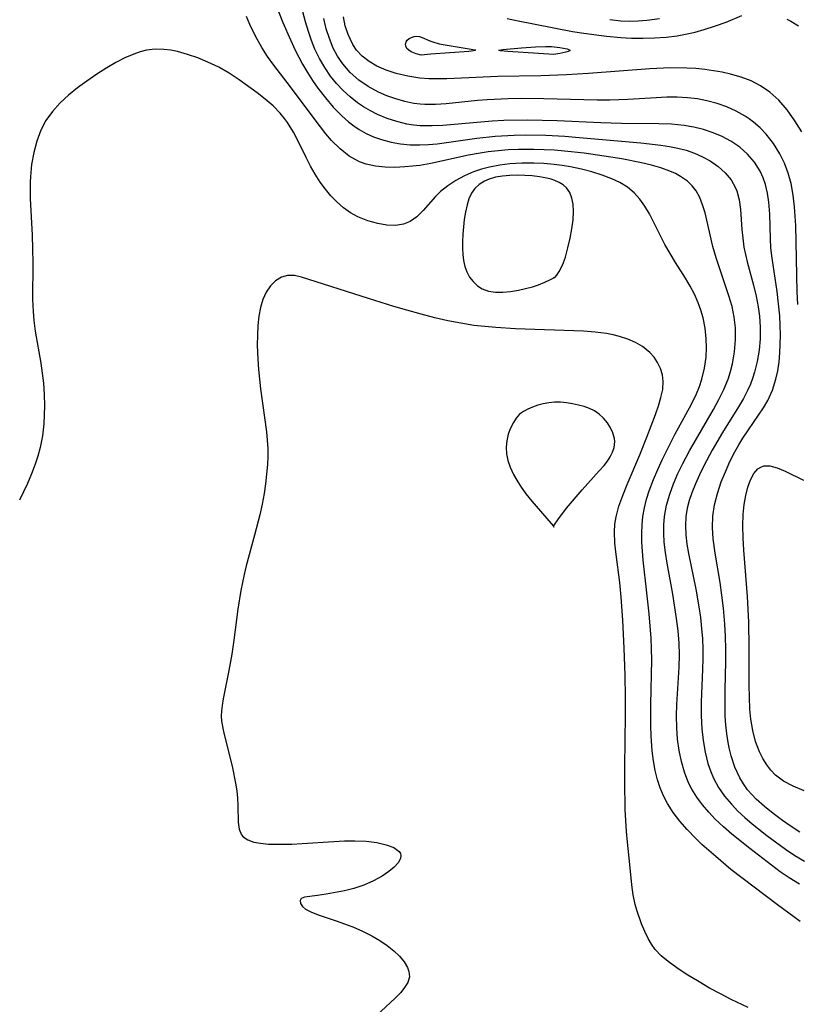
# Model space of a CAD drawing. Header units: inches. Extents: x 1073367 to 1082519, y 1569854 to 1574957.
# Tile 398 of 565: x 1081888 to 1082005, y 1571670 to 1571818. Entities that reach past the tile are written whole.
import ezdxf

# ---------------------------------------------------------------- set-up
doc = ezdxf.new("R2010")
doc.units = ezdxf.units.IN
doc.header["$MEASUREMENT"] = 0
doc.layers.add('CGG_CurvaNivelLidar_v1', color=7, linetype='Continuous', lineweight=30, true_color=0x008008)

msp = doc.modelspace()

# ---------------------------------------------------------------- linework, layer by layer
at = {"layer": 'CGG_CurvaNivelLidar_v1'}
for points in [[(1081927.049, 1571819.3639, 76), (1081927.6946, 1571817.7058, 76), (1081928.8223, 1571815.0595, 76), (1081929.5433, 1571813.515, 76), (1081930.6488, 1571811.4237, 76), (1081931.3791, 1571810.1836, 76), (1081932.15, 1571808.9749, 76), (1081932.9633, 1571807.8032, 76), (1081934.0939, 1571806.3369, 76), (1081935.2911, 1571804.952, 76), (1081936.5481, 1571803.6604, 76), (1081937.5851, 1571802.7252, 76), (1081938.3582, 1571802.1227, 76), (1081939.1683, 1571801.5795, 76), (1081940.2394, 1571800.9891, 76), (1081941.3609, 1571800.4924, 76), (1081942.5226, 1571800.0796, 76), (1081943.9868, 1571799.6841, 76), (1081945.4125, 1571799.4296, 76), (1081946.8657, 1571799.2895, 76), (1081948.3376, 1571799.2613, 76), (1081949.6218, 1571799.3246, 76), (1081950.9137, 1571799.4498, 76), (1081956.9171, 1571800.2925, 76), (1081959.6556, 1571800.5899, 76), (1081962.5352, 1571800.7433, 76), (1081964.2789, 1571800.7719, 76), (1081967.2905, 1571800.7255, 76), (1081970.1673, 1571800.5747, 76), (1081971.7791, 1571800.455, 76), (1081981.6239, 1571799.5618, 76), (1081984.5895, 1571799.2424, 76), (1081985.8919, 1571799.0439, 76), (1081987.1661, 1571798.7898, 76), (1081988.4037, 1571798.4659, 76), (1081989.6746, 1571798.0285, 76), (1081990.8829, 1571797.4982, 76), (1081992.0163, 1571796.8768, 76), (1081993.2309, 1571796.0323, 76), (1081994.3001, 1571795.0717, 76), (1081995.1943, 1571793.9999, 76), (1081995.8728, 1571792.814, 76), (1081996.048, 1571792.3784, 76), (1081996.4124, 1571791.0183, 76), (1081996.6133, 1571789.5727, 76), (1081996.8291, 1571786.5158, 76), (1081996.948, 1571785.2093, 76), (1081997.1289, 1571783.8944, 76), (1081997.3414, 1571782.7938, 76), (1081997.6003, 1571781.6934, 76), (1081998.5611, 1571778.1532, 76), (1081998.9637, 1571776.5227, 76), (1081999.2863, 1571774.8742, 76), (1081999.4699, 1571773.4703, 76), (1081999.5725, 1571771.8169, 76), (1081999.55, 1571770.0936, 76), (1081999.4025, 1571768.3818, 76), (1081999.132, 1571766.6934, 76), (1081998.7309, 1571765.0415, 76), (1081998.4264, 1571764.0918, 76), (1081998.1102, 1571763.2763, 76), (1081997.7164, 1571762.4114, 76), (1081997.0443, 1571761.1226, 76), (1081996.3072, 1571759.8482, 76), (1081993.9184, 1571755.9952, 76), (1081992.3478, 1571753.3282, 76), (1081991.0952, 1571750.9593, 76), (1081990.4302, 1571749.609, 76), (1081989.8139, 1571748.2535, 76), (1081989.2703, 1571746.8876, 76), (1081988.8945, 1571745.7461, 76), (1081988.6016, 1571744.5928, 76), (1081988.3984, 1571743.3418, 76), (1081988.3223, 1571741.9384, 76), (1081988.3789, 1571740.565, 76), (1081988.5346, 1571739.1818, 76), (1081988.7632, 1571737.7902, 76), (1081989.8652, 1571732.3836, 76), (1081990.3236, 1571729.762, 76), (1081990.5627, 1571728.1249, 76), (1081990.7534, 1571726.4798, 76), (1081990.8766, 1571724.9485, 76), (1081990.9422, 1571723.4129, 76), (1081990.9488, 1571721.8898, 76), (1081990.91, 1571720.3658, 76), (1081990.6892, 1571715.3948, 76), (1081990.6718, 1571714.3706, 76), (1081990.6792, 1571713.3494, 76), (1081990.7784, 1571711.4004, 76), (1081990.9718, 1571709.6239, 76), (1081991.272, 1571707.8805, 76), (1081991.697, 1571706.1845, 76), (1081992.0799, 1571705.0438, 76), (1081992.5478, 1571703.9426, 76), (1081993.3083, 1571702.5595, 76), (1081994.2118, 1571701.254, 76), (1081995.2368, 1571700.0236, 76), (1081996.2265, 1571699.0013, 76), (1081997.28, 1571698.027, 76), (1081998.381, 1571697.0909, 76), (1082000.5923, 1571695.3525, 76), (1082003.4091, 1571693.259, 76), (1082004.8066, 1571692.321, 76), (1082006.241, 1571691.4767, 76)], [(1082005.5433, 1571695.8205, 75.5), (1082004.2146, 1571696.6862, 75.5), (1082002.9079, 1571697.6048, 75.5), (1082001.5371, 1571698.6192, 75.5), (1082000.2132, 1571699.6786, 75.5), (1081998.9697, 1571700.8051, 75.5), (1081998.3026, 1571701.4971, 75.5), (1081997.6828, 1571702.2243, 75.5), (1081997.0453, 1571703.0974, 75.5), (1081996.4866, 1571704.0206, 75.5), (1081995.7536, 1571705.6229, 75.5), (1081995.2028, 1571707.3238, 75.5), (1081994.9576, 1571708.3183, 75.5), (1081994.7545, 1571709.3314, 75.5), (1081994.5517, 1571710.6428, 75.5), (1081994.4068, 1571711.9733, 75.5), (1081994.3172, 1571713.3179, 75.5), (1081994.2797, 1571714.6418, 75.5), (1081994.3012, 1571717.3098, 75.5), (1081994.3983, 1571721.4726, 75.5), (1081994.4021, 1571723.3895, 75.5), (1081994.3462, 1571725.2729, 75.5), (1081994.2362, 1571727.1521, 75.5), (1081994.0268, 1571729.5568, 75.5), (1081993.8013, 1571731.4795, 75.5), (1081993.5314, 1571733.3867, 75.5), (1081992.8128, 1571737.8084, 75.5), (1081992.51, 1571739.9934, 75.5), (1081992.3859, 1571741.7024, 75.5), (1081992.4275, 1571743.3919, 75.5), (1081992.6863, 1571745.0978, 75.5), (1081993.1242, 1571746.7852, 75.5), (1081993.7215, 1571748.5448, 75.5), (1081994.3306, 1571750.0839, 75.5), (1081995.0103, 1571751.603, 75.5), (1081995.7649, 1571753.0905, 75.5), (1081996.3479, 1571754.119, 75.5), (1081996.9651, 1571755.1252, 75.5), (1081997.8032, 1571756.3981, 75.5), (1082000.0799, 1571759.7168, 75.5), (1082000.7052, 1571760.7878, 75.5), (1082001.413, 1571762.3494, 75.5), (1082001.9373, 1571763.9947, 75.5), (1082002.2176, 1571765.2906, 75.5), (1082002.4126, 1571766.6173, 75.5), (1082002.5393, 1571767.968, 75.5), (1082002.6062, 1571769.2419, 75.5), (1082002.6254, 1571770.6619, 75.5), (1082002.5924, 1571772.0915, 75.5), (1082002.5118, 1571773.5265, 75.5), (1082002.3444, 1571775.3649, 75.5), (1082002.1123, 1571777.198, 75.5), (1082001.352, 1571782.2021, 75.5), (1082001.1951, 1571783.7539, 75.5), (1082001.1136, 1571785.1328, 75.5), (1082001.0098, 1571788.848, 75.5), (1082000.8877, 1571790.6584, 75.5), (1082000.6986, 1571791.9986, 75.5), (1082000.3935, 1571793.2951, 75.5), (1082000.0329, 1571794.3291, 75.5), (1081999.5735, 1571795.3158, 75.5), (1081998.7222, 1571796.6689, 75.5), (1081997.6811, 1571797.888, 75.5), (1081996.4956, 1571798.9352, 75.5), (1081995.1709, 1571799.8366, 75.5), (1081993.8681, 1571800.5275, 75.5), (1081992.4901, 1571801.1071, 75.5), (1081991.0539, 1571801.5823, 75.5), (1081989.5722, 1571801.9539, 75.5), (1081988.1377, 1571802.2037, 75.5), (1081986.2408, 1571802.3832, 75.5), (1081984.3121, 1571802.4519, 75.5), (1081978.675, 1571802.4957, 75.5), (1081975.5973, 1571802.6084, 75.5), (1081969.0066, 1571802.9132, 75.5), (1081964.556, 1571803.0011, 75.5), (1081960.9889, 1571802.9407, 75.5), (1081959.213, 1571802.8542, 75.5), (1081951.7717, 1571802.2005, 75.5), (1081950.1731, 1571802.1277, 75.5), (1081948.384, 1571802.1558, 75.5), (1081947.3633, 1571802.2496, 75.5), (1081946.3544, 1571802.4069, 75.5), (1081944.8479, 1571802.7672, 75.5), (1081943.3784, 1571803.2571, 75.5), (1081941.951, 1571803.8613, 75.5), (1081940.8793, 1571804.4025, 75.5), (1081939.8428, 1571805.0064, 75.5), (1081938.9316, 1571805.616, 75.5), (1081937.811, 1571806.497, 75.5), (1081936.7606, 1571807.4684, 75.5), (1081935.7803, 1571808.5185, 75.5), (1081934.874, 1571809.6399, 75.5), (1081933.9874, 1571810.9212, 75.5), (1081933.1962, 1571812.2708, 75.5), (1081932.5067, 1571813.6827, 75.5), (1081931.9852, 1571814.9815, 75.5), (1081931.5313, 1571816.3163, 75.5), (1081931.0986, 1571817.7874, 75.5), (1081930.7187, 1571819.2831, 75.5)], [(1081961.4713, 1571818.2892, 74.5), (1081962.881, 1571817.972, 74.5), (1081971.3336, 1571816.3612, 74.5), (1081973.0212, 1571816.0712, 74.5), (1081976.4171, 1571815.6114, 74.5), (1081978.5742, 1571815.4146, 74.5), (1081980.1952, 1571815.3398, 74.5), (1081981.9381, 1571815.3218, 74.5), (1081983.673, 1571815.369, 74.5), (1081985.3931, 1571815.491, 74.5), (1081987.09, 1571815.7025, 74.5), (1081988.3378, 1571815.9287, 74.5), (1081989.757, 1571816.2598, 74.5), (1081991.1439, 1571816.6432, 74.5), (1081992.8417, 1571817.1747, 74.5), (1081994.4558, 1571817.7601, 74.5), (1081996.8319, 1571818.7361, 74.5)], [(1082005.504, 1571688.0276, 76.5), (1082003.9139, 1571688.9799, 76.5), (1082002.5877, 1571689.8839, 76.5), (1082001.2861, 1571690.8439, 76.5), (1081998.0275, 1571693.392, 76.5), (1081995.3228, 1571695.5508, 76.5), (1081994.0394, 1571696.6416, 76.5), (1081992.8177, 1571697.7801, 76.5), (1081991.8173, 1571698.8334, 76.5), (1081990.8912, 1571699.9383, 76.5), (1081990.0474, 1571701.0928, 76.5), (1081989.2985, 1571702.2977, 76.5), (1081988.8408, 1571703.1721, 76.5), (1081988.52, 1571703.893, 76.5), (1081988.1584, 1571704.8681, 76.5), (1081987.7014, 1571706.4778, 76.5), (1081987.3686, 1571708.1366, 76.5), (1081987.1412, 1571709.8305, 76.5), (1081987.0087, 1571711.5487, 76.5), (1081986.9658, 1571713.3555, 76.5), (1081987.0048, 1571715.0711, 76.5), (1081987.358, 1571720.6557, 76.5), (1081987.4143, 1571722.5154, 76.5), (1081987.373, 1571724.2988, 76.5), (1081987.2242, 1571726.1431, 76.5), (1081986.9952, 1571727.9833, 76.5), (1081986.399, 1571731.6506, 76.5), (1081985.5636, 1571736.3357, 76.5), (1081985.3156, 1571737.9176, 76.5), (1081985.1294, 1571739.4904, 76.5), (1081985.0457, 1571740.7835, 76.5), (1081985.0434, 1571742.0681, 76.5), (1081985.1411, 1571743.3415, 76.5), (1081985.4534, 1571745.0438, 76.5), (1081985.9416, 1571746.7228, 76.5), (1081986.5211, 1571748.2671, 76.5), (1081987.1931, 1571749.7956, 76.5), (1081987.9353, 1571751.3107, 76.5), (1081988.9441, 1571753.2027, 76.5), (1081992.5412, 1571759.448, 76.5), (1081993.3611, 1571760.9491, 76.5), (1081994.1082, 1571762.4654, 76.5), (1081994.7398, 1571764.0118, 76.5), (1081995.1009, 1571765.1509, 76.5), (1081995.3878, 1571766.3085, 76.5), (1081995.6989, 1571768.1058, 76.5), (1081995.8557, 1571769.9186, 76.5), (1081995.8449, 1571771.732, 76.5), (1081995.6723, 1571773.3507, 76.5), (1081995.3345, 1571774.9692, 76.5), (1081994.8756, 1571776.5711, 76.5), (1081992.932, 1571782.2569, 76.5), (1081992.4337, 1571783.9608, 76.5), (1081991.2647, 1571789.0308, 76.5), (1081990.9006, 1571790.2608, 76.5), (1081990.4754, 1571791.3548, 76.5), (1081989.9288, 1571792.3538, 76.5), (1081989.3359, 1571793.1158, 76.5), (1081988.6323, 1571793.7907, 76.5), (1081987.5925, 1571794.5265, 76.5), (1081986.8054, 1571794.9519, 76.5), (1081985.9667, 1571795.3266, 76.5), (1081984.6187, 1571795.8193, 76.5), (1081983.1956, 1571796.2384, 76.5), (1081981.7151, 1571796.5952, 76.5), (1081978.7249, 1571797.1583, 76.5), (1081976.0562, 1571797.5897, 76.5), (1081973.0888, 1571798.0152, 76.5), (1081970.1022, 1571798.3497, 76.5), (1081968.6035, 1571798.4693, 76.5), (1081967.0482, 1571798.552, 76.5), (1081965.4925, 1571798.5931, 76.5), (1081963.1784, 1571798.5773, 76.5), (1081961.641, 1571798.5114, 76.5), (1081960.1097, 1571798.3951, 76.5), (1081958.5866, 1571798.2204, 76.5), (1081957.1114, 1571797.9885, 76.5), (1081955.6459, 1571797.7083, 76.5), (1081949.9822, 1571796.4679, 76.5), (1081948.3226, 1571796.1861, 76.5), (1081947.196, 1571796.0483, 76.5), (1081946.0767, 1571795.9526, 76.5), (1081944.5634, 1571795.8852, 76.5), (1081943.0803, 1571795.9098, 76.5), (1081941.6394, 1571796.0558, 76.5), (1081940.2557, 1571796.3602, 76.5), (1081939.2159, 1571796.7381, 76.5), (1081937.7005, 1571797.5749, 76.5), (1081936.3045, 1571798.6571, 76.5), (1081935.0183, 1571799.9297, 76.5), (1081934.1706, 1571800.9203, 76.5), (1081932.5481, 1571803.0364, 76.5), (1081928.8544, 1571808.0028, 76.5), (1081926.3456, 1571811.2588, 76.5), (1081925.402, 1571812.5677, 76.5), (1081924.5224, 1571813.9241, 76.5), (1081923.5764, 1571815.6142, 76.5), (1081922.7411, 1571817.3713, 76.5), (1081922.2386, 1571818.5828, 76.5)], [(1082005.2236, 1571775.2671, 75), (1082005.1411, 1571777.1568, 75), (1082004.9223, 1571787.1209, 75), (1082004.8574, 1571788.54, 75), (1082004.756, 1571789.9463, 75), (1082004.557, 1571791.7157, 75), (1082004.2399, 1571793.4436, 75), (1082003.8007, 1571795.0065, 75), (1082003.225, 1571796.512, 75), (1082002.5179, 1571797.9489, 75), (1082001.5588, 1571799.4791, 75), (1082000.4512, 1571800.8924, 75), (1081999.5562, 1571801.8396, 75), (1081998.5867, 1571802.7022, 75), (1081997.9244, 1571803.202, 75), (1081997.3053, 1571803.6119, 75), (1081995.9657, 1571804.3576, 75), (1081994.5507, 1571804.9863, 75), (1081993.0769, 1571805.5054, 75), (1081991.5564, 1571805.9146, 75), (1081990.1163, 1571806.1911, 75), (1081988.6514, 1571806.3671, 75), (1081987.0908, 1571806.4448, 75), (1081985.5157, 1571806.4347, 75), (1081983.9108, 1571806.3617, 75), (1081979.6407, 1571806.0791, 75), (1081976.9137, 1571805.9918, 75), (1081975.0245, 1571806.0065, 75), (1081967.0061, 1571806.2145, 75), (1081963.5708, 1571806.2349, 75), (1081961.6128, 1571806.2055, 75), (1081958.4391, 1571806.0563, 75), (1081956.9953, 1571805.9343, 75), (1081952.2939, 1571805.4407, 75), (1081950.6839, 1571805.338, 75), (1081949.0926, 1571805.34, 75), (1081948.3794, 1571805.3886, 75), (1081947.4337, 1571805.5078, 75), (1081946.0491, 1571805.7905, 75), (1081944.6916, 1571806.1816, 75), (1081943.3654, 1571806.6655, 75), (1081942.077, 1571807.2319, 75), (1081940.5475, 1571808.046, 75), (1081939.1256, 1571809.0072, 75), (1081937.8419, 1571810.1485, 75), (1081936.717, 1571811.4516, 75), (1081935.9346, 1571812.6095, 75), (1081935.2706, 1571813.8516, 75), (1081934.6944, 1571815.2623, 75), (1081934.2347, 1571816.7404, 75), (1081933.8685, 1571818.269, 75)], [(1082005.8229, 1571801.2231, 74.5), (1082004.8098, 1571802.9031, 74.5), (1082003.6526, 1571804.5234, 74.5), (1082002.3589, 1571806.0003, 74.5), (1082001.0242, 1571807.197, 74.5), (1081999.6269, 1571808.1723, 74.5), (1081998.2229, 1571808.9109, 74.5), (1081996.6873, 1571809.473, 74.5), (1081995.1184, 1571809.9121, 74.5), (1081993.8369, 1571810.1962, 74.5), (1081992.5373, 1571810.4274, 74.5), (1081991.2241, 1571810.6108, 74.5), (1081989.8793, 1571810.7493, 74.5), (1081988.5259, 1571810.8347, 74.5), (1081986.0787, 1571810.853, 74.5), (1081982.9547, 1571810.7166, 74.5), (1081973.7365, 1571809.9999, 74.5), (1081970.3807, 1571809.7974, 74.5), (1081966.5462, 1571809.6867, 74.5), (1081960.0872, 1571809.5803, 74.5), (1081952.4005, 1571809.2201, 74.5), (1081951.0226, 1571809.1955, 74.5), (1081949.6604, 1571809.2188, 74.5), (1081948.3181, 1571809.3138, 74.5), (1081946.5004, 1571809.594, 74.5), (1081944.7424, 1571810.0265, 74.5), (1081943.2603, 1571810.5183, 74.5), (1081941.8637, 1571811.1278, 74.5), (1081940.6952, 1571811.8046, 74.5), (1081939.6517, 1571812.6178, 74.5), (1081938.7959, 1571813.5415, 74.5), (1081938.2184, 1571814.3853, 74.5), (1081937.5037, 1571815.8955, 74.5), (1081937.0981, 1571817.1905, 74.5), (1081936.8007, 1571818.557, 74.5)], [(1081976.9189, 1571818.1473, 75), (1081978.5722, 1571817.9637, 75), (1081979.8873, 1571817.9105, 75), (1081981.2029, 1571817.9328, 75), (1081982.5154, 1571818.0221, 75), (1081984.4312, 1571818.2694, 75)], [(1082003.5847, 1571818.1912, 74.5), (1082004.1816, 1571817.8833, 74.5), (1082005.3597, 1571817.1779, 74.5)], [(1082005.5736, 1571682.3975, 77), (1082004.6262, 1571683.0782, 77), (1082002.1822, 1571684.8901, 77), (1081995.1582, 1571690.2392, 77), (1081992.8728, 1571692.1482, 77), (1081990.8039, 1571694.0032, 77), (1081989.8713, 1571694.8886, 77), (1081988.5709, 1571696.2304, 77), (1081987.4834, 1571697.4758, 77), (1081986.4859, 1571698.7743, 77), (1081985.6081, 1571700.1399, 77), (1081985.0124, 1571701.2884, 77), (1081984.5109, 1571702.4832, 77), (1081984.1011, 1571703.7177, 77), (1081983.7489, 1571705.1365, 77), (1081983.49, 1571706.589, 77), (1081983.3065, 1571708.0671, 77), (1081983.1403, 1571710.3215, 77), (1081983.0853, 1571711.8512, 77), (1081983.084, 1571715.0455, 77), (1081983.2337, 1571721.7748, 77), (1081983.2161, 1571723.4376, 77), (1081983.1505, 1571725.0507, 77), (1081982.8682, 1571728.6853, 77), (1081982.5259, 1571731.8672, 77), (1081981.9443, 1571736.768, 77), (1081981.8253, 1571738.1344, 77), (1081981.75, 1571739.4941, 77), (1081981.7304, 1571740.8449, 77), (1081981.776, 1571742.1016, 77), (1081981.9014, 1571743.3466, 77), (1081982.1368, 1571744.6522, 77), (1081982.4649, 1571745.9446, 77), (1081982.8683, 1571747.2255, 77), (1081983.4895, 1571748.8918, 77), (1081984.1432, 1571750.4316, 77), (1081984.8483, 1571751.9585, 77), (1081986.1433, 1571754.5746, 77), (1081986.716, 1571755.665, 77), (1081988.3883, 1571758.6737, 77), (1081989.2127, 1571760.2379, 77), (1081989.961, 1571761.8192, 77), (1081990.4104, 1571762.9129, 77), (1081990.7895, 1571764.022, 77), (1081991.1881, 1571765.6701, 77), (1081991.415, 1571767.3466, 77), (1081991.4817, 1571768.7176, 77), (1081991.4504, 1571770.0888, 77), (1081991.2912, 1571771.6776, 77), (1081990.9843, 1571773.2409, 77), (1081990.6445, 1571774.3944, 77), (1081990.223, 1571775.5257, 77), (1081989.6607, 1571776.7897, 77), (1081989.0263, 1571778.0231, 77), (1081988.3308, 1571779.222, 77), (1081986.8175, 1571781.5728, 77), (1081985.9936, 1571782.9133, 77), (1081985.2242, 1571784.2843, 77), (1081982.8974, 1571788.9039, 77), (1081982.2152, 1571790.056, 77), (1081981.4569, 1571791.1233, 77), (1081980.5888, 1571792.0741, 77), (1081979.5684, 1571792.895, 77), (1081978.4264, 1571793.5883, 77), (1081977.2477, 1571794.1552, 77), (1081975.7784, 1571794.7308, 77), (1081974.2383, 1571795.2232, 77), (1081972.645, 1571795.6393, 77), (1081971.0121, 1571795.9795, 77), (1081969.7736, 1571796.1816, 77), (1081968.5233, 1571796.3378, 77), (1081967.0078, 1571796.4639, 77), (1081965.4883, 1571796.5253, 77), (1081963.6782, 1571796.515, 77), (1081961.8849, 1571796.4078, 77), (1081960.3425, 1571796.224, 77), (1081958.8338, 1571795.9397, 77), (1081957.6055, 1571795.6128, 77), (1081956.4156, 1571795.2058, 77), (1081955.0359, 1571794.6114, 77), (1081953.7356, 1571793.9152, 77), (1081952.5308, 1571793.1242, 77), (1081951.4427, 1571792.2407, 77), (1081950.6757, 1571791.4827, 77), (1081948.8015, 1571789.3743, 77), (1081947.8657, 1571788.4501, 77), (1081946.8483, 1571787.7312, 77), (1081945.8499, 1571787.3371, 77), (1081944.636, 1571787.1633, 77), (1081943.3491, 1571787.2142, 77), (1081942.0142, 1571787.4311, 77), (1081940.499, 1571787.8283, 77), (1081939.0034, 1571788.4218, 77), (1081937.8822, 1571789.0515, 77), (1081936.8117, 1571789.8172, 77), (1081935.8007, 1571790.703, 77), (1081934.9193, 1571791.6251, 77), (1081934.0928, 1571792.6233, 77), (1081933.3168, 1571793.6813, 77), (1081932.5448, 1571794.8589, 77), (1081931.834, 1571796.0818, 77), (1081931.1803, 1571797.3536, 77), (1081929.94, 1571799.928, 77), (1081929.2804, 1571801.1854, 77), (1081928.3824, 1571802.6374, 77), (1081927.9537, 1571803.2304, 77), (1081927.2881, 1571804.0476, 77), (1081926.2155, 1571805.1564, 77), (1081925.0494, 1571806.1772, 77), (1081923.8289, 1571807.1235, 77), (1081921.0942, 1571809.0761, 77), (1081919.5882, 1571810.069, 77), (1081918.0358, 1571810.9651, 77), (1081916.3958, 1571811.7411, 77), (1081914.8769, 1571812.3535, 77), (1081913.344, 1571812.8797, 77), (1081911.8104, 1571813.3025, 77), (1081910.7982, 1571813.5123, 77), (1081909.7924, 1571813.6488, 77), (1081908.4814, 1571813.6832, 77), (1081907.1478, 1571813.51, 77), (1081906.2019, 1571813.2698, 77), (1081905.2615, 1571812.9498, 77), (1081903.8864, 1571812.3614, 77), (1081902.5239, 1571811.6622, 77), (1081901.1767, 1571810.8773, 77), (1081899.6564, 1571809.8991, 77), (1081898.1606, 1571808.8663, 77), (1081896.7572, 1571807.8425, 77), (1081895.4114, 1571806.7642, 77), (1081894.1439, 1571805.5895, 77), (1081893.0007, 1571804.3207, 77), (1081892.0168, 1571802.9466, 77), (1081891.2453, 1571801.4951, 77), (1081890.6217, 1571799.8415, 77), (1081890.1697, 1571798.1084, 77), (1081889.8592, 1571796.3196, 77), (1081889.6725, 1571794.4931, 77), (1081889.6278, 1571793.6802, 77), (1081889.6256, 1571791.1846, 77), (1081889.9292, 1571785.7083, 77), (1081890.0144, 1571783.6379, 77), (1081890.0361, 1571781.5272, 77), (1081890.0005, 1571776.0244, 77), (1081890.0755, 1571774.2047, 77), (1081890.1982, 1571772.8503, 77), (1081890.4162, 1571771.2411, 77), (1081891.2447, 1571766.4267, 77), (1081891.4676, 1571764.9196, 77), (1081891.6375, 1571763.4086, 77), (1081891.7485, 1571761.7068, 77), (1081891.7827, 1571760.005, 77), (1081891.7591, 1571758.6422, 77), (1081891.682, 1571757.2848, 77), (1081891.4777, 1571755.4872, 77), (1081891.1432, 1571753.7126, 77), (1081890.8119, 1571752.448, 77), (1081890.4103, 1571751.2003, 77), (1081889.8564, 1571749.7469, 77), (1081889.2364, 1571748.311, 77), (1081888.0417, 1571745.8018, 77)], [(1081997.7496, 1571669.441, 77.5), (1081995.2241, 1571670.6547, 77.5), (1081993.5823, 1571671.4809, 77.5), (1081991.9571, 1571672.3655, 77.5), (1081990.3693, 1571673.2935, 77.5), (1081988.4405, 1571674.486, 77.5), (1081987.0255, 1571675.4138, 77.5), (1081985.6976, 1571676.3682, 77.5), (1081984.6437, 1571677.2313, 77.5), (1081983.738, 1571678.1764, 77.5), (1081983.186, 1571678.9621, 77.5), (1081982.7074, 1571679.8143, 77.5), (1081982.1872, 1571680.9007, 77.5), (1081981.7096, 1571682.0409, 77.5), (1081980.9803, 1571684.079, 77.5), (1081980.7284, 1571684.9609, 77.5), (1081980.4368, 1571686.3972, 77.5), (1081980.2386, 1571687.8862, 77.5), (1081979.9431, 1571690.9608, 77.5), (1081979.567, 1571694.3254, 77.5), (1081979.4263, 1571695.9366, 77.5), (1081979.2633, 1571699.2274, 77.5), (1081979.1749, 1571703.4539, 77.5), (1081979.1719, 1571705.6731, 77.5), (1081979.284, 1571713.4739, 77.5), (1081979.283, 1571716.1765, 77.5), (1081979.2283, 1571719.4841, 77.5), (1081979.1027, 1571723.5168, 77.5), (1081978.8962, 1571727.7206, 77.5), (1081978.6413, 1571731.1829, 77.5), (1081978.4142, 1571733.411, 77.5), (1081977.8662, 1571737.6175, 77.5), (1081977.6869, 1571739.339, 77.5), (1081977.6343, 1571741.0407, 77.5), (1081977.7052, 1571742.1658, 77.5), (1081977.8731, 1571743.2787, 77.5), (1081978.2927, 1571744.8818, 77.5), (1081978.8697, 1571746.4976, 77.5), (1081979.5271, 1571748.1366, 77.5), (1081981.4506, 1571752.6321, 77.5), (1081982.5277, 1571755.2708, 77.5), (1081983.7904, 1571758.6899, 77.5), (1081984.2422, 1571759.991, 77.5), (1081984.6271, 1571761.2521, 77.5), (1081984.8896, 1571762.4765, 77.5), (1081984.9673, 1571763.665, 77.5), (1081984.8427, 1571764.6666, 77.5), (1081984.5519, 1571765.6301, 77.5), (1081984.1158, 1571766.5437, 77.5), (1081983.5956, 1571767.3303, 77.5), (1081982.9613, 1571768.0436, 77.5), (1081981.8632, 1571768.9112, 77.5), (1081980.8037, 1571769.5243, 77.5), (1081979.6415, 1571770.04, 77.5), (1081978.3942, 1571770.4519, 77.5), (1081977.4384, 1571770.6833, 77.5), (1081976.4508, 1571770.8643, 77.5), (1081974.7261, 1571771.0813, 77.5), (1081972.9493, 1571771.2172, 77.5), (1081962.7255, 1571771.5834, 77.5), (1081959.7502, 1571771.7669, 77.5), (1081957.5484, 1571771.9717, 77.5), (1081956.4522, 1571772.106, 77.5), (1081954.4854, 1571772.42, 77.5), (1081952.5323, 1571772.811, 77.5), (1081950.5918, 1571773.2598, 77.5), (1081948.5135, 1571773.7913, 77.5), (1081946.3492, 1571774.3875, 77.5), (1081944.4195, 1571774.9496, 77.5), (1081940.6052, 1571776.1281, 77.5), (1081930.5197, 1571779.3832, 77.5), (1081929.4357, 1571779.6122, 77.5), (1081928.4137, 1571779.6205, 77.5), (1081927.4634, 1571779.3412, 77.5), (1081926.5904, 1571778.8015, 77.5), (1081925.8168, 1571778.0414, 77.5), (1081925.1709, 1571777.0887, 77.5), (1081924.6915, 1571776.0096, 77.5), (1081924.3383, 1571774.8044, 77.5), (1081924.0927, 1571773.5026, 77.5), (1081923.9368, 1571772.091, 77.5), (1081923.8598, 1571770.6229, 77.5), (1081923.8462, 1571769.1143, 77.5), (1081923.91, 1571767.0295, 77.5), (1081924.0099, 1571765.4689, 77.5), (1081924.3017, 1571762.5454, 77.5), (1081925.2235, 1571756.0755, 77.5), (1081925.3438, 1571754.8393, 77.5), (1081925.4104, 1571753.6018, 77.5), (1081925.4161, 1571752.3886, 77.5), (1081925.3688, 1571751.1753, 77.5), (1081925.2525, 1571749.7173, 77.5), (1081925.0798, 1571748.2612, 77.5), (1081924.8573, 1571746.8083, 77.5), (1081924.5576, 1571745.2012, 77.5), (1081924.2095, 1571743.6006, 77.5), (1081923.4253, 1571740.5101, 77.5), (1081922.1713, 1571735.9324, 77.5), (1081921.8436, 1571734.6157, 77.5), (1081921.3463, 1571732.2182, 77.5), (1081920.9197, 1571729.3797, 77.5), (1081920.3338, 1571724.7184, 77.5), (1081920.0142, 1571722.6226, 77.5), (1081919.5567, 1571720.1687, 77.5), (1081918.6973, 1571715.9086, 77.5), (1081918.5313, 1571714.8958, 77.5), (1081918.4393, 1571714.098, 77.5), (1081918.414, 1571713.3169, 77.5), (1081918.4725, 1571712.5595, 77.5), (1081918.7622, 1571711.0095, 77.5), (1081920.1249, 1571705.5142, 77.5), (1081920.572, 1571703.2303, 77.5), (1081920.7374, 1571702.0739, 77.5), (1081920.8535, 1571700.9451, 77.5), (1081920.9179, 1571699.859, 77.5), (1081920.9642, 1571697.3249, 77.5), (1081921.1037, 1571696.2715, 77.5), (1081921.468, 1571695.4107, 77.5), (1081921.7011, 1571695.134, 77.5), (1081922.3961, 1571694.6626, 77.5), (1081923.3001, 1571694.3477, 77.5), (1081924.3435, 1571694.1569, 77.5), (1081925.509, 1571694.0533, 77.5), (1081926.7678, 1571694.0128, 77.5), (1081929.0313, 1571694.0346, 77.5), (1081930.5856, 1571694.1101, 77.5), (1081935.3905, 1571694.451, 77.5), (1081936.9806, 1571694.5224, 77.5), (1081938.5494, 1571694.5348, 77.5), (1081940.2226, 1571694.4634, 77.5), (1081941.8361, 1571694.2693, 77.5), (1081943.2573, 1571693.9529, 77.5), (1081944.4079, 1571693.5143, 77.5), (1081945.1855, 1571692.9442, 77.5), (1081945.3885, 1571692.6181, 77.5), (1081945.4598, 1571692.3206, 77.5), (1081945.4079, 1571691.8688, 77.5), (1081945.065, 1571691.2177, 77.5), (1081944.4645, 1571690.5554, 77.5), (1081943.6628, 1571689.8976, 77.5), (1081942.6382, 1571689.2191, 77.5), (1081941.3171, 1571688.5015, 77.5), (1081939.8814, 1571687.8699, 77.5), (1081938.3767, 1571687.3596, 77.5), (1081936.9888, 1571687.0207, 77.5), (1081934.1956, 1571686.4986, 77.5), (1081932.9046, 1571686.2832, 77.5), (1081930.9714, 1571686.0385, 77.5), (1081930.4471, 1571685.8511, 77.5), (1081930.2785, 1571685.537, 77.5), (1081930.3372, 1571685.112, 77.5), (1081930.638, 1571684.6423, 77.5), (1081931.0919, 1571684.2584, 77.5), (1081931.9976, 1571683.7731, 77.5), (1081933.1447, 1571683.3246, 77.5), (1081935.8858, 1571682.4216, 77.5), (1081937.3666, 1571681.9056, 77.5), (1081938.2487, 1571681.5626, 77.5), (1081939.6832, 1571680.9332, 77.5), (1081941.0769, 1571680.2323, 77.5), (1081942.286, 1571679.5386, 77.5), (1081943.4074, 1571678.7889, 77.5), (1081944.3931, 1571677.9962, 77.5), (1081945.2448, 1571677.1639, 77.5), (1081945.9395, 1571676.3123, 77.5), (1081946.4461, 1571675.4602, 77.5), (1081946.6671, 1571674.8678, 77.5), (1081946.7435, 1571674.0738, 77.5), (1081946.4871, 1571673.1921, 77.5), (1081946.3345, 1571672.9025, 77.5), (1081945.9224, 1571672.2872, 77.5), (1081945.4086, 1571671.6662, 77.5), (1081944.6273, 1571670.8522, 77.5), (1081941.7695, 1571668.2406, 77.5)], [(1082006.2181, 1571702.0719, 75), (1082004.5421, 1571702.7373, 75), (1082003.0657, 1571703.516, 75), (1082001.8681, 1571704.4072, 75), (1082001.1709, 1571705.1681, 75), (1082000.5851, 1571705.9791, 75), (1081999.9839, 1571706.9304, 75), (1081999.4536, 1571707.9462, 75), (1081998.8766, 1571709.4755, 75), (1081998.4596, 1571711.1197, 75), (1081998.1769, 1571712.8463, 75), (1081998.0321, 1571714.3464, 75), (1081997.9465, 1571716.1412, 75), (1081997.9188, 1571717.9663, 75), (1081997.9305, 1571723.5649, 75), (1081997.8386, 1571727.4373, 75), (1081997.6385, 1571731.3126, 75), (1081997.11, 1571738.278, 75), (1081997.0057, 1571740.1305, 75), (1081996.96, 1571741.9371, 75), (1081997.0055, 1571743.6279, 75), (1081997.1675, 1571745.1525, 75), (1081997.4019, 1571746.4997, 75), (1081997.7129, 1571747.7486, 75), (1081998.11, 1571748.8639, 75), (1081998.6077, 1571749.8018, 75), (1081999.2273, 1571750.5078, 75), (1081999.6651, 1571750.7916, 75), (1082000.1213, 1571750.9502, 75), (1082001.0007, 1571750.9785, 75), (1082002.134, 1571750.6841, 75), (1082003.3555, 1571750.1542, 75), (1082006.0964, 1571748.8075, 75)]]:
    msp.add_polyline3d(points, dxfattribs=at)
for points in [[(1081948.5, 1571812.7853, 74), (1081947.7906, 1571812.9695, 74), (1081947.0028, 1571813.3003, 74), (1081946.6421, 1571813.5257, 74), (1081946.3628, 1571813.7924, 74), (1081946.2004, 1571814.1062, 74), (1081946.1658, 1571814.4397, 74), (1081946.2469, 1571814.7644, 74), (1081946.4294, 1571815.0504, 74), (1081946.6945, 1571815.2729, 74), (1081947.054, 1571815.4569, 74), (1081947.4516, 1571815.5708, 74), (1081947.8679, 1571815.6114, 74), (1081948.2876, 1571815.5694, 74), (1081948.6595, 1571815.456, 74), (1081949.8103, 1571814.9334, 74), (1081950.2598, 1571814.7684, 74), (1081951.2222, 1571814.5054, 74), (1081952.7464, 1571814.2114, 74), (1081956.0495, 1571813.7031, 74), (1081956.5941, 1571813.5828, 74), (1081956.6902, 1571813.5288, 74), (1081956.6196, 1571813.4776, 74), (1081956.4033, 1571813.4312, 74), (1081955.6784, 1571813.348, 74), (1081949.9934, 1571812.9383, 74)], [(1081968.5, 1571812.8976, 74), (1081961.5922, 1571813.3346, 74), (1081960.4678, 1571813.4395, 74), (1081960.1919, 1571813.5137, 74), (1081960.2878, 1571813.5523, 74), (1081960.8378, 1571813.6328, 74), (1081963.6417, 1571813.8833, 74), (1081965.7309, 1571814.0313, 74), (1081967.2903, 1571814.0836, 74), (1081968.1478, 1571814.0555, 74), (1081969.3773, 1571813.9099, 74), (1081970.5097, 1571813.7141, 74), (1081970.7685, 1571813.6342, 74), (1081970.906, 1571813.5432, 74), (1081970.8907, 1571813.444, 74), (1081970.6787, 1571813.3278, 74), (1081970.3139, 1571813.2125, 74), (1081969.3951, 1571813.0136, 74)], [(1081968.5, 1571779.2892, 77.5), (1081968.6483, 1571779.3355, 77.5), (1081968.9402, 1571779.657, 77.5), (1081969.3141, 1571780.223, 77.5), (1081969.7841, 1571781.1802, 77.5), (1081970.2304, 1571782.3874, 77.5), (1081970.6228, 1571783.764, 77.5), (1081970.9578, 1571785.241, 77.5), (1081971.2177, 1571786.6479, 77.5), (1081971.4034, 1571788.0112, 77.5), (1081971.4843, 1571789.2662, 77.5), (1081971.4286, 1571790.3476, 77.5), (1081971.2265, 1571791.2606, 77.5), (1081970.8907, 1571792.0837, 77.5), (1081970.3997, 1571792.7891, 77.5), (1081969.8988, 1571793.2378, 77.5), (1081969.3086, 1571793.6076, 77.5), (1081968.648, 1571793.9084, 77.5), (1081968.1072, 1571794.0956, 77.5), (1081967.4225, 1571794.278, 77.5), (1081966.3594, 1571794.4771, 77.5), (1081965.2554, 1571794.6083, 77.5), (1081964.1292, 1571794.6828, 77.5), (1081962.9965, 1571794.7043, 77.5), (1081961.8721, 1571794.6701, 77.5), (1081960.7715, 1571794.5709, 77.5), (1081959.7122, 1571794.39, 77.5), (1081958.7816, 1571794.1266, 77.5), (1081958.0595, 1571793.8185, 77.5), (1081957.2752, 1571793.3307, 77.5), (1081956.6139, 1571792.7125, 77.5), (1081956.1088, 1571791.982, 77.5), (1081955.7207, 1571791.1491, 77.5), (1081955.4253, 1571790.2399, 77.5), (1081955.1829, 1571789.1661, 77.5), (1081955.0077, 1571788.0462, 77.5), (1081954.8012, 1571785.8263, 77.5), (1081954.7567, 1571784.7538, 77.5), (1081954.7572, 1571783.6914, 77.5), (1081954.8067, 1571782.757, 77.5), (1081954.915, 1571781.85, 77.5), (1081955.0985, 1571780.9827, 77.5), (1081955.3793, 1571780.1705, 77.5), (1081955.8039, 1571779.3871, 77.5), (1081956.3437, 1571778.6883, 77.5), (1081956.9791, 1571778.0813, 77.5), (1081957.7251, 1571777.5854, 77.5), (1081958.6729, 1571777.2487, 77.5), (1081959.6903, 1571777.1074, 77.5), (1081960.8099, 1571777.1068, 77.5), (1081961.9884, 1571777.2182, 77.5), (1081963.1828, 1571777.4142, 77.5), (1081964.2493, 1571777.6462, 77.5), (1081965.2613, 1571777.9175, 77.5), (1081966.1869, 1571778.2167, 77.5), (1081967.1636, 1571778.5978, 77.5), (1081967.9113, 1571778.9422, 77.5), (1081968.377, 1571779.1921, 77.5)], [(1081968.5, 1571741.7422, 78), (1081968.4828, 1571741.8183, 78), (1081968.5665, 1571742.0161, 78), (1081969.0941, 1571742.8489, 78), (1081970.4227, 1571744.5754, 78), (1081972.7694, 1571747.334, 78), (1081975.3449, 1571750.1958, 78), (1081976.0554, 1571751.0259, 78), (1081976.5582, 1571751.6823, 78), (1081976.9929, 1571752.3472, 78), (1081977.3389, 1571753.0239, 78), (1081977.571, 1571753.7156, 78), (1081977.6464, 1571754.163, 78), (1081977.6612, 1571754.634, 78), (1081977.6139, 1571755.1049, 78), (1081977.3958, 1571755.9158, 78), (1081977.0363, 1571756.701, 78), (1081976.5634, 1571757.4471, 78), (1081975.9949, 1571758.1375, 78), (1081975.3395, 1571758.7511, 78), (1081974.5984, 1571759.2615, 78), (1081973.8474, 1571759.6193, 78), (1081973.0415, 1571759.8955, 78), (1081972.1983, 1571760.1166, 78), (1081971.3038, 1571760.3057, 78), (1081970.3957, 1571760.4494, 78), (1081969.483, 1571760.5332, 78), (1081968.5743, 1571760.5374, 78), (1081967.7224, 1571760.4525, 78), (1081966.8884, 1571760.2931, 78), (1081966.0799, 1571760.0748, 78), (1081965.3062, 1571759.8087, 78), (1081964.5795, 1571759.5026, 78), (1081963.9172, 1571759.1552, 78), (1081963.3399, 1571758.7344, 78), (1081962.8276, 1571758.1604, 78), (1081962.4028, 1571757.4863, 78), (1081961.9842, 1571756.6322, 78), (1081961.6418, 1571755.7141, 78), (1081961.4015, 1571754.7515, 78), (1081961.302, 1571753.759, 78), (1081961.3743, 1571752.7735, 78), (1081961.5895, 1571751.7789, 78), (1081961.9247, 1571750.7714, 78), (1081962.4411, 1571749.6515, 78), (1081962.9126, 1571748.8, 78), (1081963.4594, 1571747.9293, 78), (1081964.2836, 1571746.7743, 78), (1081965.1645, 1571745.6597, 78), (1081968.1072, 1571742.2692, 78), (1081968.38, 1571741.9381, 78)]]:
    msp.add_polyline3d(points, close=True, dxfattribs=at)

doc.saveas('drawing.dxf')
